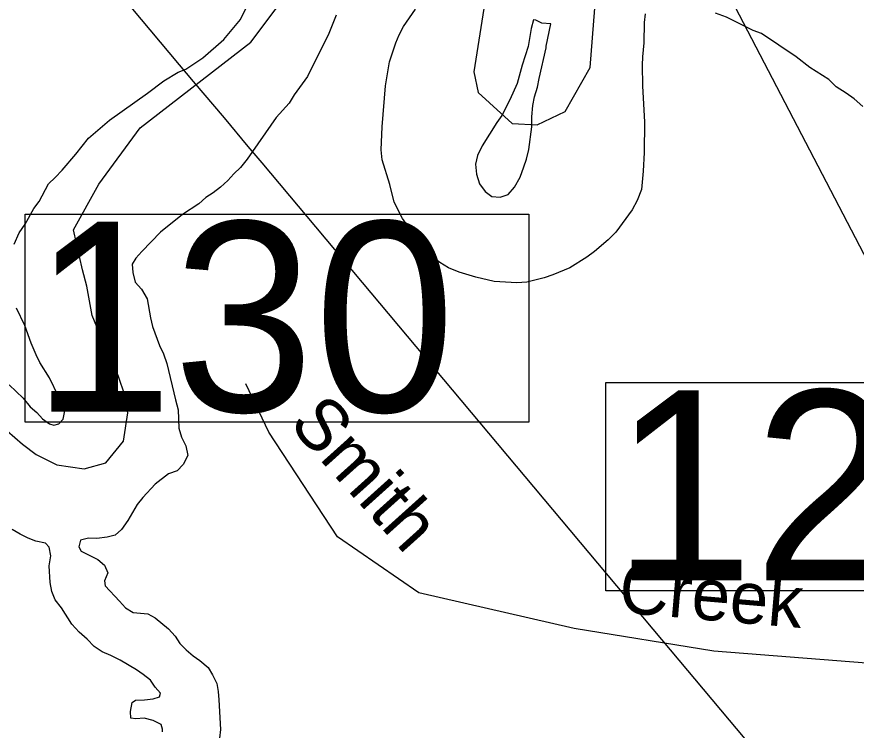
# Model space of a CAD drawing. Extents: x 2290055 to 2389491, y 66597 to 237875.
# Drawn here: x 2324203 to 2325752, y 185325 to 186641 of the extents above; entities that cross this region are included whole.
import ezdxf

# ---------------------------------------------------------------- set-up
doc = ezdxf.new("R2010")
doc.units = 0
for name, color, linetype in [('Exist Boundary Political City Limit New', 7, 'Continuous'), ('Exist Hydrographic Creek Double Shore', 7, 'Continuous'), ('Exist Hydrographic Island Shore', 7, 'Continuous'), ('Exist Road Non-System Type 51', 7, 'Continuous'), ('Exist Road Non-System Type 51 Label', 7, 'Continuous'), ('Exist Road Primary US Structure Standard Bridge Number Label', 7, 'Continuous'), ('Exist Utilities Electrical Transmission Line', 7, 'Continuous'), ('Map Preparation Boundary City Limit Buffer Line', 7, 'Continuous')]:
    doc.layers.add(name, color=color, linetype=linetype)

msp = doc.modelspace()

# ---------------------------------------------------------------- linework, layer by layer
at = {"layer": 'Exist Boundary Political City Limit New'}
for points in [[(2325074.2, 186715.2), (2325046.2, 186539.3), (2325054.5, 186501.2), (2325117, 186444), (2325163.2, 186441.3), (2325215, 186465.8), (2325261.2, 186547.5), (2325269.5, 186656.5)], [(2324170.8, 185889.2), (2324214.2, 185852.9), (2324239, 185833.8), (2324277.5, 185814.4), (2324328, 185807.4), (2324367.5, 185817.9), (2324400, 185858.2), (2324408, 185910.6), (2324400.2, 185950.3), (2324386.8, 185989.8), (2324362.8, 186040.8), (2324342.8, 186090), (2324332.8, 186143.7), (2324324.5, 186174.2), (2324308.2, 186247.8), (2324354.5, 186332.3), (2324430.8, 186435.8), (2324635, 186593.8), (2324724.8, 186713.7)]]:
    msp.add_lwpolyline(points, dxfattribs=at)
at = {"layer": 'Exist Hydrographic Creek Double Shore'}
for points in [[(2324198.5, 186221.4), (2324208, 186242.4), (2324219, 186258.1), (2324235.2, 186287.2), (2324245, 186300), (2324262.2, 186332.6), (2324274.5, 186344.1), (2324287.2, 186357.8), (2324312.2, 186387.3), (2324335.5, 186416.6), (2324374.5, 186449.9), (2324444.5, 186500.1), (2324474.5, 186522.7), (2324501, 186538.9), (2324515.2, 186544.1), (2324546.5, 186564.9), (2324585.5, 186598.9), (2324616.2, 186635.9), (2324632.2, 186668.5)], [(2325362.7, 186646.2), (2325360.5, 186630.1), (2325359.7, 186592.6), (2325357.5, 186566.9), (2325357.2, 186551.3), (2325357.5, 186513.2), (2325361.5, 186446.3), (2325360.7, 186390.7), (2325359, 186356.2), (2325355.5, 186322.1), (2325347.7, 186302), (2325338.7, 186284.5), (2325308.2, 186243.7), (2325294.2, 186229.6), (2325269, 186208), (2325254.7, 186197.2), (2325223.5, 186177.6), (2325192.2, 186164.6), (2325176.2, 186159.5), (2325144, 186151.3), (2325125.7, 186150.3), (2325083.7, 186152.4), (2325050, 186160.4), (2325019.5, 186169.8), (2325000, 186178), (2324984, 186187.5), (2324970.7, 186197.6), (2324936.2, 186238.6), (2324915, 186268.8), (2324899.7, 186299.1), (2324891.5, 186331.3), (2324877.5, 186376.9), (2324875.5, 186395.6), (2324877.2, 186437.9), (2324883.7, 186513.4), (2324890.7, 186557.7), (2324902.5, 186592.6), (2324909, 186607.6), (2324917, 186623.1), (2324939, 186654.9)], [(2324792.7, 186643.6), (2324778, 186606.8), (2324766.5, 186585.4), (2324739.5, 186530.7), (2324715, 186496.8), (2324706, 186481.6), (2324682, 186454.7), (2324628.5, 186378.1), (2324616, 186363), (2324603.7, 186351.3), (2324592.5, 186339), (2324579, 186326.6), (2324565.5, 186316.1), (2324552, 186307.3)], [(2325763.7, 186475.3), (2325748, 186489.2), (2325733.2, 186500), (2325714.5, 186511.7), (2325701, 186525), (2325666.2, 186547.3), (2325641, 186566.6), (2325577, 186610.1), (2325561.7, 186615.6), (2325512.7, 186639.8), (2325492, 186647.5)], [(2324552, 186307.3), (2324539, 186295.5), (2324509, 186276.3), (2324468.7, 186243.6), (2324434, 186207.8), (2324423.2, 186195.7), (2324416, 186184.8), (2324417.5, 186168.9), (2324422, 186151.6), (2324433.5, 186138.6), (2324443.7, 186120.8), (2324450, 186085.6), (2324454, 186069.8), (2324467, 186034.8), (2324474, 186019.2), (2324480, 186001.2), (2324496, 185934.6), (2324501.2, 185916.2), (2324502.2, 185882.4), (2324507.5, 185865.6), (2324515.2, 185849.8), (2324519.2, 185832), (2324510.5, 185815.2), (2324499.5, 185803.7), (2324483.2, 185797.9), (2324458.5, 185778.8), (2324436.2, 185754.2), (2324425.7, 185741.3), (2324408, 185711.6), (2324396.7, 185695.1), (2324385, 185684.7), (2324370.2, 185681.1), (2324351.2, 185678.8), (2324335.7, 185679.1), (2324321, 185675.5), (2324317.7, 185663), (2324322.2, 185655.1), (2324353.2, 185640.2), (2324365, 185629.4), (2324371.5, 185615.4), (2324365.5, 185600.6), (2324366.5, 185591.5), (2324393, 185563.3), (2324403.7, 185550.8), (2324418, 185541.9), (2324445, 185539.8), (2324458.5, 185532.2), (2324483, 185512.1), (2324495.5, 185498.4), (2324504.5, 185485.3), (2324516, 185473.3), (2324528.5, 185462.4), (2324541, 185453.4), (2324556.2, 185440.6), (2324564.5, 185427.3), (2324572.5, 185411.5), (2324575, 185396.2)], [(2324189.5, 185962.2), (2324215.5, 185937.4), (2324228, 185921.4), (2324240.2, 185911), (2324251, 185899.6), (2324263.7, 185890.2), (2324272, 185887.9), (2324281, 185889.8), (2324289.2, 185899), (2324292.7, 185916.9), (2324291, 185928.9), (2324280.7, 185940.3), (2324264, 185974.7), (2324246.2, 186003.2), (2324239, 186017.4), (2324230, 186038.8), (2324218.2, 186071.3), (2324203, 186103.1)], [(2324472.2, 185322.2), (2324472, 185326.8), (2324469.7, 185335.7), (2324455, 185343), (2324438.5, 185347.2), (2324423, 185346.4), (2324413.7, 185347.2), (2324413.5, 185359.6), (2324416, 185376.3), (2324422.5, 185380.6), (2324439.2, 185381.3), (2324455, 185383.1), (2324467, 185386.4), (2324468.7, 185393.2), (2324458.7, 185404.6), (2324450, 185417.3), (2324436.7, 185427.9), (2324424, 185436.4), (2324394, 185454.1), (2324377.2, 185462.6), (2324361.2, 185469.6), (2324346.5, 185479.4), (2324333, 185492.8), (2324318.5, 185505.7), (2324305.2, 185520.9), (2324286.2, 185550.9), (2324274.2, 185565.7), (2324268, 185580.9), (2324265, 185597.2), (2324263.5, 185628.2), (2324266, 185646.4), (2324263.5, 185662.4), (2324256.2, 185670), (2324238.5, 185673.8), (2324224.5, 185679.3), (2324209.5, 185686.4), (2324195, 185695.3)], [(2324575, 185396.2), (2324576.2, 185381), (2324579, 185326.5), (2324573.7, 185278.3)]]:
    msp.add_lwpolyline(points, dxfattribs=at)
at = {"layer": 'Exist Hydrographic Island Shore'}
msp.add_lwpolyline([(2325095, 186307.9), (2325109.7, 186313.3), (2325121.7, 186326.7), (2325132, 186344.9), (2325138.7, 186364.1), (2325143.5, 186378.4), (2325148, 186395.8), (2325153.2, 186438), (2325153.2, 186456), (2325155.2, 186477.1), (2325158.2, 186493.3), (2325164, 186510.7), (2325167, 186527), (2325180, 186583.7), (2325180, 186586.8), (2325188.7, 186628), (2325172, 186629), (2325160.5, 186634.3), (2325156.5, 186634.9), (2325152, 186619.3), (2325146.5, 186585.7), (2325135.5, 186551.2), (2325126.5, 186517.5), (2325113, 186487.6), (2325098, 186458.5), (2325089, 186445.8), (2325062, 186402.5), (2325053.5, 186384.9), (2325049.5, 186369), (2325051.5, 186350.3), (2325057.2, 186332.8), (2325067.5, 186318.8), (2325079.5, 186309.6), (2325095, 186307.9)], dxfattribs=at)
at = {"layer": 'Exist Road Non-System Type 51'}
msp.add_lwpolyline([(2326403.1, 185403.3), (2325997.7, 185431.2), (2325489.4, 185470.6), (2325231.3, 185512.9), (2324945.1, 185578.6), (2324795, 185681.9), (2324668.3, 185874.5), (2324626, 185963.7)], dxfattribs=at)
at = {"layer": 'Exist Road Primary US Structure Standard Bridge Number Label'}
msp.add_lwpolyline([(2324066.9, 187393.9), (2325520.5, 186674.3), (2325880.3, 185983.5)], dxfattribs=at)
for points in [[(2324218.8, 186277), (2325147.7, 186277), (2325147.7, 185892.9), (2324218.8, 185892.9)], [(2325289.7, 185966.1), (2326218.7, 185966.1), (2326218.7, 185581.9), (2325289.7, 185581.9)]]:
    msp.add_lwpolyline(points, close=True, dxfattribs=at)
at = {"layer": 'Exist Utilities Electrical Transmission Line'}
for p, q in [((2324529.6, 186521.6), (2324503.8, 186552.4)), ((2324586.3, 186454.1), (2324529.6, 186521.6)), ((2324630.2, 186401.8), (2324586.3, 186454.1)), ((2324655.9, 186371.1), (2324630.2, 186401.8)), ((2325409.2, 185473.3), (2324655.9, 186371.1))]:
    msp.add_line(p, q, dxfattribs=at)
for points in [[(2324503.8, 186552.4), (2324092.3, 187042.8), (2323724.1, 187211.1)], [(2326380.1, 184694), (2326068.9, 184687), (2325409.2, 185473.3)]]:
    msp.add_lwpolyline(points, dxfattribs=at)
at = {"layer": 'Map Preparation Boundary City Limit Buffer Line'}
for points in [[(2325074.2, 186715.2), (2325046.2, 186539.3), (2325054.5, 186501.2), (2325117, 186444), (2325163.2, 186441.3), (2325215, 186465.8), (2325261.2, 186547.5), (2325269.5, 186656.5)], [(2324170.8, 185889.2), (2324214.2, 185852.9), (2324239, 185833.8), (2324277.5, 185814.4), (2324328, 185807.4), (2324367.5, 185817.9), (2324400, 185858.2), (2324408, 185910.6), (2324400.2, 185950.3), (2324386.8, 185989.8), (2324362.8, 186040.8), (2324342.8, 186090), (2324332.8, 186143.7), (2324324.5, 186174.2), (2324308.2, 186247.8), (2324354.5, 186332.3), (2324430.8, 186435.8), (2324635, 186593.8), (2324724.8, 186713.7)]]:
    msp.add_lwpolyline(points, dxfattribs=at)

# ---------------------------------------------------------------- texts
at = {"layer": 'Exist Road Non-System Type 51 Label'}
for s, rotation, p in [('Smith', 311.9591, (2324703.3, 185888.8)), ('Creek', 355.0975, (2325311.7, 185542.5))]:
    msp.add_text(s, height=95, rotation=rotation, dxfattribs=at).set_placement(p)
at = {"layer": 'Exist Road Primary US Structure Standard Bridge Number Label'}
for s, p in [('130', (2324231.3, 185912.7)), ('129', (2325302.2, 185601.7))]:
    msp.add_text(s, height=350, dxfattribs=at).set_placement(p)

doc.saveas('drawing.dxf')
